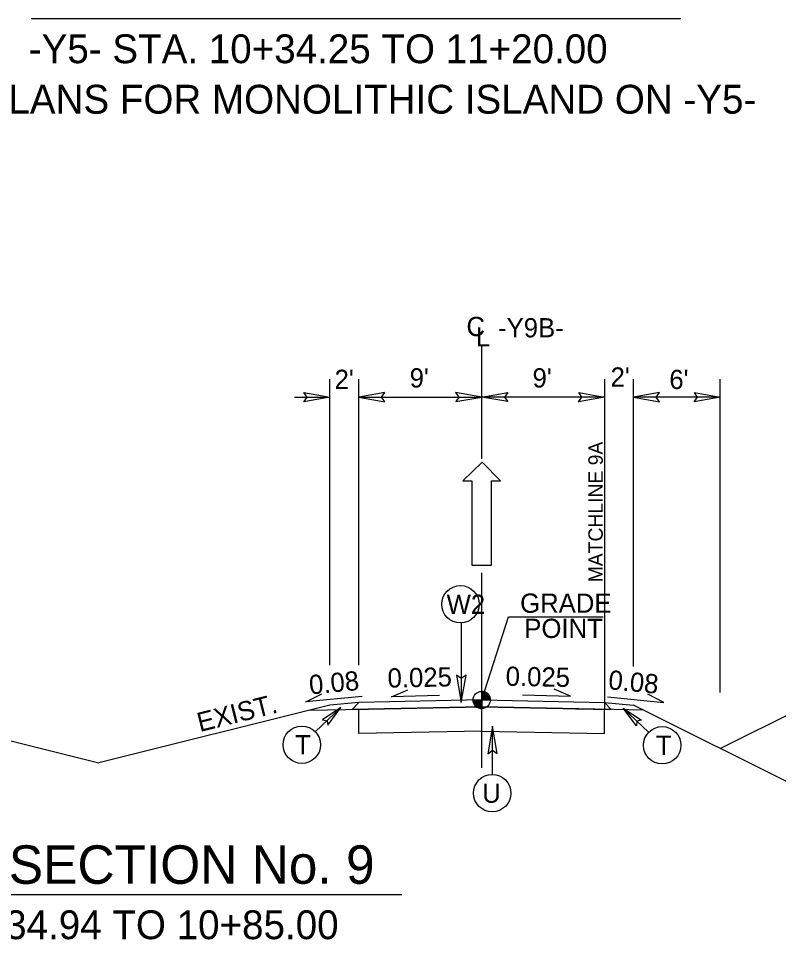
# Model space of a CAD drawing. Extents: x 2320980 to 2456309, y 595047 to 606177.
# Drawn here: x 2455915.8 to 2455968.3, y 596376.8 to 596440.6 of the extents above; entities that cross this region are included whole.
import ezdxf

# ---------------------------------------------------------------- set-up
doc = ezdxf.new("R2010")
doc.units = 0
for name, color, linetype in [('Matchline', 7, 'Continuous'), ('Matchline Text', 7, 'Continuous'), ('Old_Level_1', 7, 'Continuous'), ('Old_Level_2', 7, 'Continuous'), ('Old_Level_20', 7, 'Continuous'), ('Old_Level_21', 7, 'Continuous'), ('Old_Level_3', 7, 'Continuous'), ('Prop Dimension Text', 7, 'Continuous'), ('Prop Lane Arrow CELL', 7, 'Continuous'), ('Typical Grade Point Symbol CELL', 7, 'Continuous'), ('Typical ID Circle CELL', 7, 'Continuous'), ('Typical Pavement Slope CELL', 7, 'Continuous'), ('Typical Slope Point Local CELL', 7, 'Continuous'), ('Typical Terminator CELL', 7, 'Continuous')]:
    doc.layers.add(name, color=color, linetype=linetype)

msp = doc.modelspace()

# ---------------------------------------------------------------- linework, layer by layer
at = {"layer": 'Matchline'}
msp.add_line((2455956.302, 596415.581), (2455956.302, 596392.74), dxfattribs=at)
at = {"layer": 'Old_Level_1'}
for p, q in [((2455947.801, 596393.393), (2455949.656, 596399.156)), ((2455949.656, 596399.156), (2455956.204, 596399.156)), ((2455939.302, 596393.22), (2455937.302, 596393.033)), ((2455956.302, 596393.22), (2455958.302, 596393.033)), ((2455935.885, 596392.679), (2455939.656, 596392.745)), ((2455939.302, 596391.067), (2455939.302, 596392.74)), ((2455958.985, 596392.692), (2455955.948, 596392.745)), ((2455956.302, 596391.067), (2455956.302, 596392.74)), ((2455947.802, 596391.237), (2455939.302, 596391.068)), ((2455947.802, 596391.239), (2455956.302, 596391.07))]:
    msp.add_line(p, q, dxfattribs=at)
at = {"layer": 'Old_Level_21'}
for p, q in [((2455937.302, 596395.8), (2455937.302, 596415.581)), ((2455939.302, 596395.8), (2455939.302, 596415.581)), ((2455958.302, 596395.708), (2455958.302, 596415.581)), ((2455964.302, 596393.902), (2455964.302, 596415.581)), ((2455934.843, 596414.351), (2455937.302, 596414.351)), ((2455939.302, 596414.351), (2455947.802, 596414.351)), ((2455956.302, 596414.351), (2455947.802, 596414.351)), ((2455960.761, 596414.351), (2455958.302, 596414.351)), ((2455964.302, 596414.351), (2455958.302, 596414.351))]:
    msp.add_line(p, q, dxfattribs=at)
at = {"layer": 'Old_Level_3'}
for p, q in [((2455916.645, 596440.558), (2455961.565, 596440.558)), ((2455947.802, 596392.908), (2455938.85, 596392.731)), ((2455947.802, 596392.908), (2455956.755, 596392.731)), ((2455897.357, 596379.936), (2455942.278, 596379.936))]:
    msp.add_line(p, q, dxfattribs=at)
at = {"layer": 'Prop Dimension Text'}
for p, q in [((2455947.802, 596410.068), (2455947.802, 596417.858)), ((2455947.802, 596388.695), (2455947.802, 596402.181)), ((2455936.29, 596391.184), (2455938.049, 596392.865)), ((2455959.35, 596391.151), (2455957.592, 596392.832))]:
    msp.add_line(p, q, dxfattribs=at)
for points in [[(2455939.524, 596393.629), (2455935.633, 596393.254), (2455936.734, 596393.82)], [(2455944.88, 596393.707), (2455941.557, 596393.616), (2455942.693, 596394.104)], [(2455950.626, 596393.747), (2455953.949, 596393.656), (2455952.813, 596394.144)], [(2455956.508, 596393.599), (2455960.399, 596393.224), (2455959.298, 596393.79)]]:
    msp.add_lwpolyline(points, dxfattribs=at)
for centre in [(2455946.329, 596400.017), (2455935.356, 596390.291), (2455960.284, 596390.258), (2455948.525, 596386.942)]:
    msp.add_circle(centre, 1.293, dxfattribs=at)
at = {"layer": 'Prop Lane Arrow CELL'}
for p, q in [((2455947.822, 596409.859), (2455946.492, 596408.55)), ((2455949.111, 596408.55), (2455947.822, 596409.859)), ((2455946.492, 596408.55), (2455947.116, 596408.55)), ((2455947.116, 596408.55), (2455947.116, 596402.731)), ((2455948.487, 596402.731), (2455948.487, 596408.55)), ((2455948.487, 596408.55), (2455949.111, 596408.55)), ((2455947.116, 596402.731), (2455948.487, 596402.731))]:
    msp.add_line(p, q, dxfattribs=at)
at = {"layer": 'Typical Grade Point Symbol CELL'}
for p, q in [((2455947.801, 596393.393), (2455947.801, 596393.988)), ((2455947.206, 596393.393), (2455947.801, 596393.393)), ((2455947.8, 596392.797), (2455947.801, 596393.393)), ((2455947.801, 596393.393), (2455947.8, 596392.797)), ((2455948.396, 596393.393), (2455947.801, 596393.393))]:
    msp.add_line(p, q, dxfattribs=at)
for points in [[(2455947.806, 596393.988), (2455947.806, 596393.988), (2455947.806, 596393.393)], [(2455947.818, 596393.988), (2455947.818, 596393.393)], [(2455947.83, 596393.986), (2455947.83, 596393.393)], [(2455947.842, 596393.986), (2455947.842, 596393.393)], [(2455947.854, 596393.985), (2455947.854, 596393.393)], [(2455947.866, 596393.984), (2455947.866, 596393.393)], [(2455947.878, 596393.983), (2455947.878, 596393.393)], [(2455947.89, 596393.981), (2455947.89, 596393.393)], [(2455947.902, 596393.98), (2455947.902, 596393.393)], [(2455947.914, 596393.977), (2455947.914, 596393.393)], [(2455947.925, 596393.975), (2455947.925, 596393.393)], [(2455947.937, 596393.972), (2455947.937, 596393.393)], [(2455947.949, 596393.969), (2455947.949, 596393.393)], [(2455947.961, 596393.965), (2455947.961, 596393.393)], [(2455947.973, 596393.963), (2455947.973, 596393.393)], [(2455947.985, 596393.959), (2455947.985, 596393.393)], [(2455947.997, 596393.955), (2455947.997, 596393.393)], [(2455948.009, 596393.951), (2455948.009, 596393.393)], [(2455948.021, 596393.945), (2455948.021, 596393.393)], [(2455948.033, 596393.94), (2455948.033, 596393.393)], [(2455948.045, 596393.935), (2455948.045, 596393.393)], [(2455948.056, 596393.93), (2455948.056, 596393.393)], [(2455948.068, 596393.924), (2455948.068, 596393.393)], [(2455948.08, 596393.918), (2455948.08, 596393.393)], [(2455948.092, 596393.911), (2455948.092, 596393.393)], [(2455948.104, 596393.904), (2455948.104, 596393.393)], [(2455948.116, 596393.898), (2455948.116, 596393.393)], [(2455948.128, 596393.89), (2455948.128, 596393.393)], [(2455948.14, 596393.882), (2455948.14, 596393.393)], [(2455948.152, 596393.873), (2455948.152, 596393.393)], [(2455948.164, 596393.865), (2455948.164, 596393.393)], [(2455948.175, 596393.856), (2455948.175, 596393.393)], [(2455948.187, 596393.845), (2455948.187, 596393.393)], [(2455948.199, 596393.834), (2455948.199, 596393.393)], [(2455948.211, 596393.824), (2455948.211, 596393.393)], [(2455948.223, 596393.812), (2455948.223, 596393.393)], [(2455948.235, 596393.8), (2455948.235, 596393.393)], [(2455948.247, 596393.787), (2455948.247, 596393.393)], [(2455948.259, 596393.772), (2455948.259, 596393.393)], [(2455948.271, 596393.758), (2455948.271, 596393.393)], [(2455948.283, 596393.742), (2455948.283, 596393.393)], [(2455948.295, 596393.725), (2455948.295, 596393.393)], [(2455948.306, 596393.706), (2455948.306, 596393.393)], [(2455948.318, 596393.686), (2455948.318, 596393.393)], [(2455948.33, 596393.665), (2455948.33, 596393.393)], [(2455948.342, 596393.64), (2455948.342, 596393.393)], [(2455948.354, 596393.612), (2455948.354, 596393.393)], [(2455948.366, 596393.579), (2455948.366, 596393.393)], [(2455948.378, 596393.538), (2455948.378, 596393.393)], [(2455947.208, 596393.393), (2455947.208, 596393.328)], [(2455947.22, 596393.393), (2455947.22, 596393.258)], [(2455947.232, 596393.393), (2455947.232, 596393.215)], [(2455947.244, 596393.393), (2455947.244, 596393.18)], [(2455947.256, 596393.393), (2455947.256, 596393.152)], [(2455947.268, 596393.393), (2455947.268, 596393.127)], [(2455947.28, 596393.393), (2455947.28, 596393.104)], [(2455947.292, 596393.393), (2455947.292, 596393.083)], [(2455947.304, 596393.393), (2455947.304, 596393.065)], [(2455947.316, 596393.393), (2455947.316, 596393.047)], [(2455947.328, 596393.393), (2455947.328, 596393.031)], [(2455947.339, 596393.393), (2455947.339, 596393.017)], [(2455947.351, 596393.393), (2455947.351, 596393.002)], [(2455947.363, 596393.393), (2455947.363, 596392.989)], [(2455947.375, 596393.393), (2455947.375, 596392.976)], [(2455947.387, 596393.393), (2455947.387, 596392.964)], [(2455947.399, 596393.393), (2455947.399, 596392.953)], [(2455947.411, 596393.393), (2455947.411, 596392.943)], [(2455947.423, 596393.393), (2455947.423, 596392.932)], [(2455947.435, 596393.393), (2455947.435, 596392.923)], [(2455947.447, 596393.393), (2455947.447, 596392.914)], [(2455947.458, 596393.393), (2455947.458, 596392.906)], [(2455947.47, 596393.393), (2455947.47, 596392.898)], [(2455947.482, 596393.393), (2455947.482, 596392.89)], [(2455947.494, 596393.393), (2455947.494, 596392.882)], [(2455947.506, 596393.393), (2455947.506, 596392.875)], [(2455947.518, 596393.393), (2455947.518, 596392.869)], [(2455947.53, 596393.393), (2455947.53, 596392.862)], [(2455947.542, 596393.393), (2455947.542, 596392.857)], [(2455947.554, 596393.393), (2455947.554, 596392.851)], [(2455947.566, 596393.393), (2455947.566, 596392.846)], [(2455947.578, 596393.393), (2455947.578, 596392.841)], [(2455947.589, 596393.393), (2455947.589, 596392.836)], [(2455947.601, 596393.393), (2455947.601, 596392.832)], [(2455947.613, 596393.393), (2455947.613, 596392.828)], [(2455947.625, 596393.393), (2455947.625, 596392.824)], [(2455947.637, 596393.393), (2455947.637, 596392.821)], [(2455947.649, 596393.393), (2455947.649, 596392.817)], [(2455947.661, 596393.393), (2455947.661, 596392.814)], [(2455947.673, 596393.393), (2455947.673, 596392.812)], [(2455947.685, 596393.393), (2455947.685, 596392.809)], [(2455947.697, 596393.393), (2455947.697, 596392.807)], [(2455947.708, 596393.393), (2455947.708, 596392.805)], [(2455947.72, 596393.393), (2455947.72, 596392.803)], [(2455947.732, 596393.393), (2455947.732, 596392.801)], [(2455947.744, 596393.393), (2455947.744, 596392.8)], [(2455947.756, 596393.393), (2455947.756, 596392.799)], [(2455947.768, 596393.393), (2455947.768, 596392.799)], [(2455947.78, 596393.393), (2455947.78, 596392.797)], [(2455947.792, 596393.393), (2455947.792, 596392.797), (2455947.792, 596392.797)], [(2455948.39, 596393.477), (2455948.39, 596393.393)]]:
    msp.add_lwpolyline(points, dxfattribs=at)
msp.add_circle((2455947.8, 596393.393), 0.595, dxfattribs=at)
for start, end in [(359.99048, 89.99048), (179.99048, 269.99048)]:
    msp.add_arc((2455947.8, 596393.393), 0.595, start, end, dxfattribs=at)
at = {"layer": 'Typical ID Circle CELL'}
for p, q in [((2455946.38, 596398.725), (2455946.38, 596393.211)), ((2455948.551, 596388.24), (2455948.551, 596391.578))]:
    msp.add_line(p, q, dxfattribs=at)
at = {"layer": 'Typical Pavement Slope CELL'}
for p, q in [((2455939.302, 596393.22), (2455938.85, 596392.731)), ((2455938.85, 596392.731), (2455947.802, 596392.908)), ((2455947.802, 596393.39), (2455939.302, 596393.22)), ((2455947.802, 596393.39), (2455939.302, 596393.22)), ((2455947.802, 596392.908), (2455947.802, 596393.39)), ((2455947.802, 596393.39), (2455956.302, 596393.22)), ((2455947.802, 596393.39), (2455956.302, 596393.22)), ((2455947.802, 596392.908), (2455947.802, 596393.39)), ((2455956.755, 596392.731), (2455947.802, 596392.908)), ((2455956.302, 596393.22), (2455956.755, 596392.731)), ((2455941.325, 596392.78), (2455938.85, 596392.731)), ((2455954.28, 596392.78), (2455956.755, 596392.731))]:
    msp.add_line(p, q, dxfattribs=at)
at = {"layer": 'Typical Slope Point Local CELL'}
for p, q in [((2455964.302, 596390.033), (2455983.586, 596399.675)), ((2455905.348, 596393.033), (2455921.325, 596389.039)), ((2455937.302, 596393.033), (2455921.325, 596389.039)), ((2455983.586, 596380.391), (2455958.302, 596393.033))]:
    msp.add_line(p, q, dxfattribs=at)
at = {"layer": 'Typical Terminator CELL'}
for points in [[(2455935.507, 596414.66), (2455937.302, 596414.351), (2455935.497, 596414.032), (2455935.726, 596414.351)], [(2455941.098, 596414.66), (2455939.302, 596414.351), (2455941.108, 596414.032), (2455940.878, 596414.351)], [(2455946.007, 596414.042), (2455947.802, 596414.351), (2455945.997, 596414.67), (2455946.226, 596414.351)], [(2455949.598, 596414.042), (2455947.802, 596414.351), (2455949.608, 596414.67), (2455949.378, 596414.351)], [(2455954.507, 596414.66), (2455956.302, 596414.351), (2455954.497, 596414.032), (2455954.726, 596414.351)], [(2455960.098, 596414.66), (2455958.302, 596414.351), (2455960.108, 596414.032), (2455959.878, 596414.351)], [(2455960.098, 596414.66), (2455958.302, 596414.351), (2455960.108, 596414.032), (2455959.878, 596414.351)], [(2455962.507, 596414.66), (2455964.302, 596414.351), (2455962.497, 596414.032), (2455962.726, 596414.351)], [(2455946.053, 596395.106), (2455946.38, 596393.211), (2455946.717, 596395.117), (2455946.38, 596394.875)], [(2455937.146, 596391.645), (2455938.049, 596392.865), (2455936.778, 596392.018), (2455937.1, 596391.958)], [(2455958.495, 596391.612), (2455957.592, 596392.832), (2455958.863, 596391.985), (2455958.541, 596391.925)], [(2455948.877, 596389.683), (2455948.551, 596391.578), (2455948.214, 596389.672), (2455948.551, 596389.914)]]:
    msp.add_lwpolyline(points, close=True, dxfattribs=at)

# ---------------------------------------------------------------- texts
at = {"layer": 'Matchline Text'}
msp.add_text('MATCHLINE 9A', height=1, rotation=90, dxfattribs=at).set_placement((2455956.177, 596401.533))
at = {"layer": 'Old_Level_1'}
for s, p in [('GRADE', (2455950.455, 596399.427)), ('POINT', (2455950.745, 596397.683))]:
    msp.add_text(s, height=1.33, dxfattribs=at).set_placement(p)
at = {"layer": 'Old_Level_2'}
for s, height, p in [('-Y5- STA. 10+34.25 TO 11+20.00', 1.995, (2455916.47, 596437.459)), ('SEE PLANS FOR MONOLITHIC ISLAND ON -Y5-', 1.995, (2455907.202, 596433.968)), ('TYPICAL SECTION No. 9', 2.66, (2455899.277, 596380.669)), ('-Y9A- STA. 10+34.94 TO 10+85.00', 1.995, (2455896.08, 596376.837))]:
    msp.add_text(s, height=height, dxfattribs=at).set_placement(p)
at = {"layer": 'Old_Level_20'}
for s, p in [('W2', (2455945.371, 596399.352)), ('T', (2455934.894, 596389.626)), ('T', (2455959.847, 596389.593)), ('U', (2455947.834, 596386.277))]:
    msp.add_text(s, height=1.33, dxfattribs=at).set_placement(p)
at = {"layer": 'Old_Level_21'}
for s, rotation, p in [('C', 0.00016, (2455946.743, 596418.574)), ('-Y9B-', 359.99984, (2455948.93, 596418.486)), ('L', 0.00016, (2455947.403, 596417.858)), ('0.025', 1.14561, (2455941.301, 596394.242)), ('0.025', 358.85439, (2455949.447, 596394.377)), ('0.08', 354.65827, (2455956.518, 596394.138)), ('0.08', 5.34173, (2455935.923, 596393.766))]:
    msp.add_text(s, height=1.33, rotation=rotation, dxfattribs=at).set_placement(p)
for s, p in [("2'", (2455937.625, 596414.916)), ("9'", (2455942.816, 596415.017)), ("9'", (2455951.316, 596415.017)), ("2'", (2455956.712, 596415.077)), ("6'", (2455960.778, 596414.91))]:
    msp.add_text(s, height=1.33, dxfattribs=at).set_placement(p)
at = {"layer": 'Typical Slope Point Local CELL'}
msp.add_text('EXIST.', height=1.33, rotation=14.03624, dxfattribs=at).set_placement((2455928.303, 596391.168))

doc.saveas('drawing.dxf')
